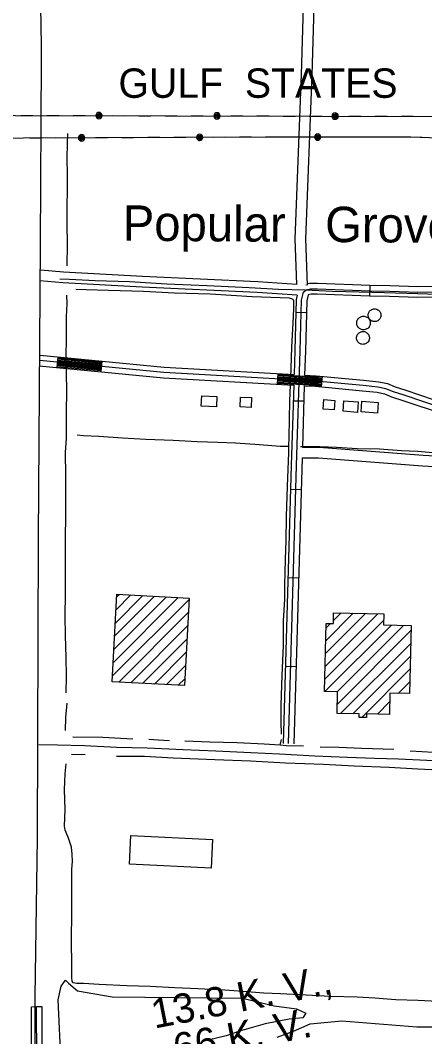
# Model space of a CAD drawing. Extents: x 3313447 to 3351316, y 703786 to 729172.
# Drawn here: x 3319238 to 3320382, y 721813 to 724684 of the extents above; entities that cross this region are included whole.
import ezdxf

# ---------------------------------------------------------------- set-up
doc = ezdxf.new("R2010")
doc.units = 0
for name, color, linetype in [('V-BLDG-IDEN', 7, 'Continuous'), ('V-BLDG-OTLN', 7, 'Continuous'), ('V-BRDG-OTLN', 7, 'Continuous'), ('V-DOMW-TANK', 7, 'Continuous'), ('V-DTCH-CNTR', 7, 'Continuous'), ('V-ROAD-CNTR', 7, 'Continuous'), ('V-SITE-VEGE', 7, 'Continuous'), ('V-TOPO-SHOR', 7, 'Continuous'), ('V-UTIL-IDEN', 7, 'Continuous'), ('V-UTIL-LINE', 7, 'Continuous')]:
    doc.layers.add(name, color=color, linetype=linetype)

msp = doc.modelspace()

# ---------------------------------------------------------------- linework, layer by layer
at = {"layer": 'V-BLDG-OTLN'}
for p, q in [((3319508.9, 723019), (3319550.7, 723060.9)), ((3319510.9, 723056.4), (3319517.1, 723062.7)), ((3319498.8, 722832.2), (3319715.1, 723048.5)), ((3319500.8, 722869.6), (3319684.9, 723053.6)), ((3319502.8, 722906.9), (3319651.3, 723055.4)), ((3319504.8, 722944.3), (3319617.8, 723057.2)), ((3319506.9, 722981.7), (3319584.2, 723059)), ((3319516.8, 722814.8), (3319713.1, 723011.1)), ((3320100.3, 722859.2), (3320249.1, 723008)), ((3320101, 722895.3), (3320214.5, 723008.8)), ((3320101.7, 722931.4), (3320179.8, 723009.5)), ((3320123.6, 722988.6), (3320145.2, 723010.2)), ((3320099.5, 722823.1), (3320265.9, 722989.5)), ((3320099.7, 722787.9), (3320287.4, 722975.7)), ((3320102.5, 722967.5), (3320115.3, 722980.3)), ((3320134.3, 722787.2), (3320322.1, 722975)), ((3319550.3, 722813), (3319711.1, 722973.7)), ((3320134.8, 722752.3), (3320342.9, 722960.4)), ((3319583.9, 722811.2), (3319709, 722936.4)), ((3320144, 722726.2), (3320342.1, 722924.3)), ((3319617.4, 722809.4), (3319707, 722899)), ((3320178.7, 722725.5), (3320341.4, 722888.2)), ((3319651, 722807.6), (3319705, 722861.6)), ((3320203.5, 722715), (3320340.6, 722852.1)), ((3319684.5, 722805.8), (3319703, 722824.3)), ((3320306.8, 722782.9), (3320339.9, 722816)), ((3320248.3, 722724.4), (3320282.6, 722758.7))]:
    msp.add_line(p, q, dxfattribs=at)
for points in [[(3319751.1, 723623.3), (3319793.8, 723621.5), (3319792.6, 723592.5), (3319749.8, 723594.4)], [(3319860.7, 723619.9), (3319892, 723618.8), (3319891, 723590.8), (3319859.6, 723591.9)], [(3320096.2, 723612.7), (3320127.9, 723610.5), (3320126, 723583.5), (3320094.4, 723585.7)], [(3320152.9, 723609.4), (3320193.6, 723606.5), (3320191.5, 723576.8), (3320150.8, 723579.7)], [(3320204.4, 723608.2), (3320250.3, 723604.3), (3320247.8, 723574.7), (3320201.9, 723578.6)], [(3319497.9, 722815.8), (3319511.2, 723063), (3319715.3, 723052), (3319702, 722804.8)], [(3320343.1, 722974.5), (3320339.2, 722782.2), (3320283.1, 722783.4), (3320281.8, 722723.7), (3320217, 722725), (3320216.7, 722714.7), (3320196.6, 722715.1), (3320196.8, 722725.1), (3320134.2, 722726.4), (3320135.5, 722787.2), (3320098.8, 722787.9), (3320102.8, 722980.5), (3320123.4, 722980.1), (3320124.1, 723010.6), (3320266.3, 723007.7), (3320265.6, 722976.1)], [(3319550.7, 722381.6), (3319782, 722370.4), (3319778, 722289.2), (3319546.8, 722300.4)]]:
    msp.add_lwpolyline(points, close=True, dxfattribs=at)
at = {"layer": 'V-BRDG-OTLN'}
msp.add_lwpolyline([(3319264.6, 720509.3), (3319265, 720873.7), (3319266.6, 721303.1), (3319268.6, 721671.2), (3319269.8, 721897.2), (3319284, 721898), (3319298.8, 721898.8), (3319299, 721552.3), (3319297.6, 721224.9), (3319296.7, 720875.8), (3319296.6, 720653.4), (3319295.2, 720509.2), (3319279.6, 720509.3)], close=True, dxfattribs=at)
msp.add_lwpolyline([(3319279.6, 720509.3), (3319278.2, 720587.3), (3319279.5, 720784.6), (3319280.8, 720955.7), (3319279.6, 721126.7), (3319280.8, 721198.6), (3319282.4, 721292.8), (3319282.1, 721459.7), (3319281.6, 721610.2), (3319284.5, 721749.2), (3319284, 721898)], dxfattribs=at)
at = {"layer": 'V-DOMW-TANK'}
for points in [[(3320257.8, 723851.2), (3320257.7, 723849.2), (3320257.3, 723847.1), (3320256.7, 723844.9), (3320255.7, 723842.8), (3320254.5, 723840.7), (3320252.9, 723838.8), (3320251, 723837.1), (3320248.8, 723835.6), (3320246.5, 723834.5), (3320244.1, 723833.7), (3320241.6, 723833.3), (3320239.2, 723833.2), (3320236.8, 723833.5), (3320234.6, 723834), (3320232.6, 723834.7), (3320230.9, 723835.6), (3320229.2, 723836.7), (3320227.5, 723838.1), (3320226, 723839.7), (3320224.6, 723841.6), (3320223.5, 723843.7), (3320222.6, 723846.1), (3320222.1, 723848.6), (3320221.9, 723851.2), (3320222.1, 723853.8), (3320222.6, 723856.3), (3320223.5, 723858.6), (3320224.6, 723860.8), (3320226, 723862.7), (3320227.5, 723864.3), (3320229.2, 723865.6), (3320230.9, 723866.7), (3320232.6, 723867.6), (3320234.6, 723868.4), (3320236.8, 723868.9), (3320239.2, 723869.1), (3320241.6, 723869.1), (3320244.1, 723868.6), (3320246.5, 723867.9), (3320248.8, 723866.7), (3320251, 723865.3), (3320252.9, 723863.6), (3320254.5, 723861.6), (3320255.7, 723859.6), (3320256.7, 723857.4), (3320257.3, 723855.3), (3320257.7, 723853.2)], [(3320227.9, 723829.1), (3320227.8, 723827), (3320227.4, 723824.8), (3320226.7, 723822.5), (3320225.7, 723820.2), (3320224.3, 723817.9), (3320222.6, 723815.9), (3320220.6, 723814), (3320218.3, 723812.5), (3320215.8, 723811.3), (3320213.2, 723810.4), (3320210.6, 723810), (3320207.9, 723809.9), (3320205.4, 723810.2), (3320203.1, 723810.7), (3320201, 723811.5), (3320199.1, 723812.5), (3320197.3, 723813.6), (3320195.5, 723815.1), (3320193.9, 723816.8), (3320192.4, 723818.9), (3320191.2, 723821.2), (3320190.2, 723823.7), (3320189.6, 723826.4), (3320189.4, 723829.1), (3320189.6, 723831.9), (3320190.2, 723834.6), (3320191.2, 723837.1), (3320192.4, 723839.4), (3320193.9, 723841.4), (3320195.5, 723843.2), (3320197.3, 723844.6), (3320199.1, 723845.8), (3320201, 723846.8), (3320203.1, 723847.6), (3320205.4, 723848.1), (3320207.9, 723848.4), (3320210.6, 723848.3), (3320213.2, 723847.9), (3320215.8, 723847), (3320218.3, 723845.8), (3320220.6, 723844.3), (3320222.6, 723842.4), (3320224.3, 723840.3), (3320225.7, 723838.1), (3320226.7, 723835.8), (3320227.4, 723833.5), (3320227.8, 723831.3)], [(3320225.4, 723787), (3320225.3, 723785), (3320224.9, 723782.8), (3320224.2, 723780.7), (3320223.3, 723778.5), (3320222, 723776.4), (3320220.4, 723774.4), (3320218.5, 723772.7), (3320216.3, 723771.2), (3320213.9, 723770.1), (3320211.5, 723769.3), (3320209, 723768.9), (3320206.5, 723768.8), (3320204.1, 723769.1), (3320201.9, 723769.6), (3320199.9, 723770.3), (3320198.1, 723771.2), (3320196.4, 723772.3), (3320194.8, 723773.7), (3320193.2, 723775.4), (3320191.8, 723777.3), (3320190.6, 723779.5), (3320189.8, 723781.8), (3320189.2, 723784.4), (3320189, 723787), (3320189.2, 723789.6), (3320189.8, 723792.1), (3320190.6, 723794.5), (3320191.8, 723796.7), (3320193.2, 723798.6), (3320194.8, 723800.2), (3320196.4, 723801.6), (3320198.1, 723802.7), (3320199.9, 723803.6), (3320201.9, 723804.4), (3320204.1, 723804.9), (3320206.5, 723805.1), (3320209, 723805.1), (3320211.5, 723804.7), (3320213.9, 723803.9), (3320216.3, 723802.7), (3320218.5, 723801.3), (3320220.4, 723799.5), (3320222, 723797.6), (3320223.3, 723795.5), (3320224.2, 723793.3), (3320224.9, 723791.1), (3320225.3, 723789)]]:
    msp.add_lwpolyline(points, close=True, dxfattribs=at)
at = {"layer": 'V-DTCH-CNTR'}
msp.add_lwpolyline([(3319349.7, 723954.2), (3319377.2, 723952.7), (3319449.9, 723949.1), (3319546.6, 723946), (3319652.7, 723940.2), (3319766.1, 723935), (3319885.5, 723929.1), (3319968.3, 723924.7), (3320043.8, 723923.2), (3320121.4, 723919.1), (3320196.2, 723917.5), (3320268.2, 723915.3), (3320362.1, 723912.2), (3320443.2, 723909.6)], dxfattribs=at)
at = {"layer": 'V-ROAD-CNTR'}
for p, q in [((3320227, 723904.9), (3320227.6, 723934.9)), ((3320047.5, 723857.8), (3320017.5, 723858.7)), ((3319344, 723733.6), (3319341.1, 723703.7)), ((3319468.4, 723721.6), (3319465.5, 723691.7)), ((3319966.5, 723686.4), (3319964.8, 723656.4)), ((3320091.8, 723678.7), (3320089, 723648.8)), ((3320039.9, 723607.9), (3320009.9, 723608.8)), ((3320032.1, 723358), (3320002.1, 723358.9)), ((3320024.9, 723108.2), (3319994.9, 723109)), ((3320017.6, 722858.3), (3319987.6, 722859.1))]:
    msp.add_line(p, q, dxfattribs=at)
for points in [[(3320075, 725995.5), (3320058.8, 725427.2), (3320032.2, 724531.4), (3320014.8, 724067.2), (3320019, 723938)], [(3320104.9, 725994.7), (3320088.8, 725426.3), (3320062.2, 724530.4), (3320044.9, 724067.1), (3320049.1, 723935.9)], [(3319275.4, 715676.8), (3319267.4, 716170.4), (3319269, 717056.8), (3319273.1, 717958.7), (3319277.8, 718937.7), (3319279.3, 719833), (3319276.1, 720458.7), (3319279.4, 721216), (3319279.5, 721926.3), (3319286.5, 722373.9), (3319289, 723220.5), (3319295.3, 724050.7), (3319298.1, 724572.1)], [(3320019, 723938), (3319909.4, 723945.7), (3319583.8, 723960.6), (3319360, 723972.7), (3319295.9, 723978.3)], [(3320021.2, 723907.8), (3319907.6, 723915.7), (3319582.3, 723930.7), (3319357.9, 723942.8), (3319293.3, 723948.4)], [(3319996.3, 722641.2), (3320019.1, 723426.3), (3320029.4, 723750.9), (3320033.5, 723893.8), (3320038.5, 723916.2), (3320046.6, 723922.4), (3320058.7, 723925.6), (3320078.2, 723925.7), (3320226.5, 723919.9), (3320283, 723918.8), (3320362, 723916.3), (3320669.7, 723917.2), (3320747.4, 723907.6), (3320821.3, 723895.9), (3320876.4, 723889.1), (3321067.8, 723879.4), (3321636.7, 723856.3), (3322024.3, 723839.4)], [(3320046.3, 723936.1), (3320045.1, 723936.2)], [(3320654.8, 723932.1), (3320362.2, 723931.3), (3320283.4, 723933.8), (3320226.9, 723934.9), (3320078.4, 723940.7), (3320056.7, 723940.6), (3320048.7, 723938.5)], [(3320021.2, 723907.8), (3320018.6, 723895.7), (3320014.4, 723751.3), (3320012.3, 723683.8)], [(3320052.1, 723908.3), (3320048.5, 723892), (3320044.4, 723750.4), (3320042.2, 723682.1)], [(3322023.6, 723824.4), (3321636.1, 723841.3), (3321067.1, 723864.4), (3320875.1, 723874.1), (3320819.2, 723881), (3320745.3, 723892.7), (3320668.8, 723902.2), (3320361.8, 723901.3), (3320282.6, 723903.8), (3320226, 723904.9), (3320078, 723910.7), (3320060.7, 723910.6), (3320052.1, 723908.3)], [(3322035.6, 723557.9), (3321639.4, 723578.7), (3320974.2, 723608), (3320921, 723612.4), (3320889.4, 723613.7), (3320867.2, 723611.2), (3320850.1, 723609.3), (3320816.6, 723598.3), (3320714.1, 723556.7), (3320688.1, 723549), (3320656.6, 723545.4), (3320636.4, 723547), (3320609.5, 723550.3), (3320440.9, 723585.8), (3320324.1, 723624.9), (3320293.3, 723634.7), (3320272.1, 723643.5), (3320249.5, 723648.3), (3320207.5, 723652.8), (3320073.4, 723665.3), (3319644, 723689.5), (3319292.8, 723723.5)], [(3319294.2, 723738.4), (3319645.1, 723704.5), (3320012.3, 723683.8)], [(3319342.8, 723721.6), (3319467.3, 723709.6)], [(3319343.1, 723724.6), (3319467.5, 723712.6)], [(3319343.4, 723727.6), (3319467.8, 723715.6)], [(3319343.7, 723730.6), (3319468.1, 723718.6)], [(3319291.3, 723708.5), (3319642.8, 723674.5), (3320011.3, 723653.8)], [(3319341.4, 723706.7), (3319465.8, 723694.7)], [(3319341.7, 723709.7), (3319466.1, 723697.7)], [(3319342, 723712.7), (3319466.4, 723700.7)], [(3319342.3, 723715.7), (3319466.7, 723703.6)], [(3319342.5, 723718.7), (3319467, 723706.6)], [(3319965.3, 723665.4), (3320073, 723659.3), (3320089.8, 723657.7)], [(3319965.5, 723668.4), (3320073.2, 723662.3), (3320090.1, 723660.7)], [(3319965.6, 723671.4), (3320073.4, 723665.3), (3320090.4, 723663.7)], [(3319965.8, 723674.4), (3320073.7, 723668.3), (3320090.7, 723666.7)], [(3319966, 723677.4), (3320073.9, 723671.3), (3320090.9, 723669.7)], [(3319966.1, 723680.4), (3320074.1, 723674.3), (3320091.2, 723672.7)], [(3319966.3, 723683.4), (3320074.3, 723677.3), (3320091.5, 723675.7)], [(3320042.2, 723682.1), (3320074.6, 723680.3), (3320209, 723667.7), (3320251.9, 723663.1), (3320276.5, 723657.8), (3320298.5, 723648.8), (3320328.8, 723639.2), (3320444.8, 723600.3), (3320612, 723565.1), (3320637.9, 723561.9), (3320656.4, 723560.5), (3320685.1, 723563.7), (3320709.2, 723570.9), (3320811.5, 723612.4), (3320846.9, 723624), (3320865.5, 723626.1), (3320888.9, 723628.7), (3320921.9, 723627.3), (3320975.1, 723623), (3321640.2, 723593.7), (3322036.4, 723572.9)], [(3319965, 723659.4), (3320072.5, 723653.3), (3320089.3, 723651.8)], [(3319965.1, 723662.4), (3320072.8, 723656.3), (3320089.5, 723654.8)], [(3320011.3, 723653.8), (3320004.1, 723426.7), (3319981.3, 722641.6)], [(3320041.3, 723652.1), (3320035.8, 723478.5)], [(3320041.3, 723652.1), (3320072.3, 723650.3), (3320206, 723637.9), (3320247.1, 723633.5), (3320267.6, 723629.1), (3320288.2, 723620.6), (3320319.5, 723610.6), (3320436.9, 723571.3), (3320607.1, 723535.5), (3320626.2, 723533.1)], [(3320035.8, 723478.5), (3320083, 723478.2), (3320377.9, 723455.9), (3320625.2, 723441.3)], [(3320034.8, 723448.5), (3320011.3, 722640.7)], [(3320034.8, 723448.5), (3320081.7, 723448.2), (3320375.9, 723426), (3320624.9, 723411.2)], [(3319290.7, 722638.8), (3319343.4, 722637.7), (3319419.2, 722635.4), (3319510.4, 722631.3), (3319596.3, 722628.7), (3319698.5, 722624.6), (3319791.3, 722620.6), (3319890.1, 722615.8), (3319970.8, 722611.8), (3320071, 722606.7), (3320163.8, 722603), (3320240, 722599.6), (3320307.2, 722598.1), (3320388, 722594.4), (3320466.6, 722591.1), (3320563.6, 722587.4), (3320624.6, 722584.4), (3320685.6, 722581.5)]]:
    msp.add_lwpolyline(points, dxfattribs=at)
msp.add_arc((3305872.3, 724448.7), 13426.4, 0.52682, 4.26049, dxfattribs=at)
at = {"layer": 'V-SITE-VEGE'}
for points in [[(3319353.1, 721735), (3319344.6, 721917.6), (3319353.1, 721955.9), (3319365.8, 721972.9), (3319374.3, 721964.4), (3319399.8, 721943.1), (3319497.4, 721926.1), (3319866.8, 721921.9), (3319955.9, 721900.6), (3320019.6, 721892.1), (3320045.1, 721879.4), (3320036.6, 721866.7), (3319998.4, 721862.4), (3319930.5, 721849.7), (3319858.3, 721828.4), (3319820.1, 721815.7), (3319769.1, 721802.9)], [(3319964.4, 721811.4), (3320011.1, 721828.4), (3320057.8, 721849.7), (3320147, 721858.2), (3320359.3, 721841.2), (3320928.2, 721841.2), (3321098, 721836.9), (3321131.9, 721824.2), (3321131.9, 721815.7), (3321102.2, 721807.2)]]:
    msp.add_lwpolyline(points, dxfattribs=at)
at = {"layer": 'V-TOPO-SHOR'}
for p, q in [((3319972.8, 722636.2), (3319976.9, 722652.6)), ((3319421.3, 722609.2), (3319382.9, 722610.4))]:
    msp.add_line(p, q, dxfattribs=at)
for points in [[(3319370.9, 723990.3), (3319371.4, 724051.2), (3319370.2, 724108.3), (3319370.7, 724155.3), (3319371.8, 724208.5), (3319371.6, 724247.1), (3319370.7, 724295.9), (3319371.5, 724334.8), (3319372.2, 724364.4)], [(3319976.9, 722667.8), (3319975.8, 722702.6), (3319975.9, 722749.6), (3319978.5, 722833.1), (3319982.2, 722918.4), (3319982.4, 722986.9), (3319986.1, 723049.2), (3319985.7, 723063.4), (3319986.5, 723089.1), (3319988.1, 723161.1), (3319989.6, 723214.4), (3319990.8, 723282.6), (3319993.8, 723368.5), (3319997.2, 723462.1), (3319997.7, 723480.3), (3319998.4, 723506.6), (3320000.4, 723608.2), (3320004.4, 723700.8), (3320006.1, 723762.2), (3320010, 723828.7), (3320011.4, 723869.5), (3320011.3, 723892.4), (3320008.2, 723896.9), (3319999, 723899.7), (3319893.7, 723903.5), (3319774.6, 723910.4), (3319674, 723913.6), (3319586, 723917.7), (3319487.5, 723920.7), (3319424.6, 723923), (3319395, 723924.1)], [(3319367.8, 722784.3), (3319368.6, 722832), (3319368, 722884.5), (3319366.1, 722946.1), (3319365.2, 723001.1), (3319366.1, 723064.1), (3319366.2, 723100.6), (3319366, 723153.9), (3319365.8, 723226.6), (3319366.6, 723278.4), (3319366.8, 723342.5), (3319366.6, 723397.4), (3319366.1, 723464.2), (3319368.6, 723503.2), (3319368.4, 723569.7), (3319369.3, 723643.8), (3319368.1, 723717.9), (3319369, 723802.5), (3319368.5, 723846.6), (3319370.6, 723884.6), (3319369.9, 723907.4)], [(3319997.7, 723480.3), (3319973.3, 723480.3), (3319914.2, 723485.4), (3319846.7, 723489.4), (3319796.9, 723491.9), (3319737.8, 723493.5), (3319670.3, 723497.1), (3319593.4, 723500.5), (3319527, 723503.4), (3319459.8, 723508.1), (3319416.7, 723510), (3319398.6, 723512.4)], [(3320621.9, 723452.9), (3320596, 723454.3), (3320547.3, 723454.1), (3320490.6, 723459.5), (3320441.1, 723461.4), (3320394.2, 723463.6), (3320361.1, 723466.1), (3320315.9, 723468.3), (3320254.3, 723472.6), (3320191.3, 723473.8), (3320132.2, 723477.1), (3320084.9, 723479), (3320030.9, 723479.5)], [(3319366, 722677.8), (3319366.9, 722715.1), (3319370, 722755.4)], [(3319556.1, 722653.7), (3319471.2, 722658.1), (3319386.5, 722659.5)], [(3319659.6, 722648.9), (3319628.1, 722650.4), (3319601.8, 722652.8)], [(3319972.8, 722636.2), (3319927.4, 722639.9), (3319851.5, 722642.8), (3319773.6, 722644.8), (3319703.7, 722648)], [(3320039.2, 722634.2), (3319989.6, 722634.8), (3319972.8, 722636.2)], [(3320294.9, 722624.4), (3320204.3, 722627.7), (3320139.2, 722629.9), (3320086.4, 722631)], [(3320580, 722559.7), (3320484.2, 722562.9), (3320421.6, 722566.5), (3320362.1, 722569.1), (3320281.1, 722573.2), (3320181.9, 722577.6), (3320095.3, 722582.4), (3319987.8, 722586.1), (3319888.6, 722591.2), (3319787.7, 722595), (3319670.1, 722600.2), (3319589, 722604.5), (3319509.6, 722605.1)], [(3320585.5, 722609.9), (3320492.4, 722613.7), (3320406.4, 722616.3), (3320340.5, 722619.7)], [(3320417.6, 721912.9), (3320363.1, 721915.3), (3320299.8, 721917.6), (3320241, 721922.2), (3320190.6, 721924.5), (3320114.4, 721926.4), (3320046.5, 721930.4), (3319973.8, 721934.1), (3319927.2, 721936.3), (3319855.2, 721942), (3319816.6, 721944.9), (3319740.4, 721948.6), (3319674.3, 721950.8), (3319605.4, 721954.9), (3319538.9, 721956.8), (3319461.3, 721960.4), (3319416.5, 721963), (3319397.3, 721963.1), (3319387.9, 721965.5), (3319384.5, 721970.4), (3319383.4, 721979.8), (3319383.2, 722016), (3319382.7, 722082.8), (3319383.6, 722166.3), (3319383.4, 722223.7), (3319383.5, 722286), (3319385.7, 722307.9), (3319385, 722328.8), (3319382.7, 722349), (3319374.7, 722374.1), (3319367.8, 722390.1), (3319364.7, 722397), (3319363.3, 722407.5), (3319364.5, 722455.2), (3319362.9, 722510.1), (3319364.4, 722555.7), (3319367.3, 722584.2)]]:
    msp.add_lwpolyline(points, dxfattribs=at)
at = {"layer": 'V-UTIL-LINE'}
for points in [[(3317580.3, 724047.8), (3317841.3, 724175.4), (3318789.6, 724416.5), (3320526.2, 724412.6), (3321901.4, 724347.2)], [(3319239.4, 724415.5), (3319273.4, 724415.4)], [(3319313.4, 724415.3), (3319347.4, 724415.2)], [(3319387.4, 724415.1), (3319421.4, 724415.1)], [(3319460.4, 724415), (3319458.7, 724417.3), (3319457.9, 724415.2), (3319459.6, 724412.9), (3319462.5, 724413.3), (3319462.6, 724416.7), (3319459.4, 724420.1), (3319455.5, 724418.3), (3319454.2, 724413.6), (3319457.3, 724410.2), (3319461.6, 724409.2), (3319465.4, 724412.3), (3319465.7, 724417.8), (3319460.4, 724424), (3319457, 724423.3), (3319454, 724421.4), (3319452.1, 724418.4), (3319451.4, 724415), (3319452.1, 724411.6), (3319454, 724408.6), (3319456.9, 724406.7), (3319460.4, 724406), (3319463.8, 724406.7), (3319466.7, 724408.6), (3319468.7, 724411.5), (3319469.4, 724415), (3319468.7, 724418.4), (3319466.8, 724421.3), (3319463.8, 724423.3), (3319460.4, 724424)], [(3319499.4, 724414.9), (3319533.4, 724414.8)], [(3319573.4, 724414.7), (3319607.4, 724414.6)], [(3319647.4, 724414.6), (3319681.4, 724414.5)], [(3319721.4, 724414.4), (3319755.4, 724414.3)], [(3319794.4, 724414.2), (3319792.7, 724416.6), (3319791.9, 724414.4), (3319793.5, 724412.2), (3319796.5, 724412.5), (3319796.6, 724415.9), (3319793.4, 724419.3), (3319789.5, 724417.5), (3319788.2, 724412.8), (3319791.3, 724409.4), (3319795.6, 724408.5), (3319799.4, 724411.5), (3319799.7, 724417), (3319794.4, 724423.2), (3319791, 724422.5), (3319788, 724420.6), (3319786.1, 724417.7), (3319785.4, 724414.2), (3319786.1, 724410.8), (3319788, 724407.9), (3319790.9, 724405.9), (3319794.4, 724405.2), (3319797.8, 724405.9), (3319800.7, 724407.8), (3319802.7, 724410.8), (3319803.4, 724414.2), (3319802.7, 724417.6), (3319800.8, 724420.6), (3319797.8, 724422.5), (3319794.4, 724423.2)], [(3319833.4, 724414.1), (3319867.4, 724414.1)], [(3319907.4, 724414), (3319941.4, 724413.9)], [(3319981.4, 724413.8), (3320015.4, 724413.7)], [(3320055.4, 724413.6), (3320089.4, 724413.5)], [(3320128.4, 724413.5), (3320126.7, 724415.8), (3320125.9, 724413.6), (3320127.5, 724411.4), (3320130.5, 724411.7), (3320130.6, 724415.1), (3320127.4, 724418.5), (3320123.5, 724416.8), (3320122.2, 724412.1), (3320125.3, 724408.7), (3320129.6, 724407.7), (3320133.4, 724410.8), (3320133.7, 724416.3), (3320128.4, 724422.5), (3320125, 724421.8), (3320122, 724419.8), (3320120.1, 724416.9), (3320119.4, 724413.5), (3320120.1, 724410), (3320122, 724407.1), (3320124.9, 724405.2), (3320128.4, 724404.5), (3320131.8, 724405.1), (3320134.7, 724407.1), (3320136.7, 724410), (3320137.4, 724413.4), (3320136.7, 724416.9), (3320134.8, 724419.8), (3320131.8, 724421.8), (3320128.4, 724422.5)], [(3320167.4, 724413.4), (3320201.4, 724413.3)], [(3320241.4, 724413.2), (3320275.4, 724413.1)], [(3320315.4, 724413), (3320349.4, 724413)], [(3321895.2, 724298.5), (3320342.6, 724354.5), (3319931.2, 724354.3), (3318789.9, 724349.2), (3317860, 724107.6), (3317580.3, 723978.6)], [(3319411.2, 724352), (3319412.8, 724349.6), (3319413.6, 724351.8), (3319412, 724354), (3319409.1, 724353.7), (3319409, 724350.3), (3319412.2, 724346.9), (3319416.1, 724348.7), (3319417.4, 724353.4), (3319414.3, 724356.8), (3319409.9, 724357.7), (3319406.2, 724354.6), (3319405.9, 724349.1), (3319411.2, 724343), (3319414.7, 724343.7), (3319417.6, 724345.6), (3319419.5, 724348.6), (3319420.2, 724352), (3319419.5, 724355.4), (3319417.5, 724358.4), (3319414.6, 724360.3), (3319411.2, 724361), (3319407.7, 724360.3), (3319404.8, 724358.3), (3319402.9, 724355.4), (3319402.2, 724351.9), (3319402.9, 724348.5), (3319404.9, 724345.6), (3319407.8, 724343.6), (3319411.2, 724343)], [(3319484.2, 724352.3), (3319450.2, 724352.1)], [(3319558.2, 724352.6), (3319524.2, 724352.5)], [(3319632.2, 724353), (3319598.2, 724352.8)], [(3319706.2, 724353.3), (3319672.2, 724353.1)], [(3319745.2, 724353.5), (3319746.8, 724351.1), (3319747.6, 724353.3), (3319746, 724355.5), (3319743.1, 724355.2), (3319743, 724351.8), (3319746.2, 724348.4), (3319750.1, 724350.2), (3319751.4, 724354.9), (3319748.3, 724358.3), (3319743.9, 724359.2), (3319740.2, 724356.1), (3319739.9, 724350.6), (3319745.2, 724344.5), (3319748.7, 724345.2), (3319751.6, 724347.1), (3319753.5, 724350.1), (3319754.2, 724353.5), (3319753.5, 724356.9), (3319751.5, 724359.9), (3319748.6, 724361.8), (3319745.2, 724362.5), (3319741.7, 724361.8), (3319738.8, 724359.8), (3319736.9, 724356.9), (3319736.2, 724353.4), (3319736.9, 724350), (3319738.9, 724347.1), (3319741.8, 724345.1), (3319745.2, 724344.5)], [(3319818.2, 724353.8), (3319784.2, 724353.6)], [(3319892.2, 724354.1), (3319858.2, 724354)], [(3319966.2, 724354.3), (3319932.2, 724354.3)], [(3320040.2, 724354.3), (3320006.2, 724354.3)], [(3320079.2, 724354.4), (3320080.8, 724352), (3320081.6, 724354.2), (3320080, 724356.4), (3320077.1, 724356.1), (3320077, 724352.7), (3320080.2, 724349.3), (3320084.1, 724351.1), (3320085.4, 724355.7), (3320082.3, 724359.1), (3320077.9, 724360.1), (3320074.2, 724357), (3320073.9, 724351.5), (3320079.2, 724345.4), (3320082.6, 724346), (3320085.6, 724348), (3320087.5, 724350.9), (3320088.2, 724354.4), (3320087.5, 724357.8), (3320085.6, 724360.7), (3320082.6, 724362.7), (3320079.2, 724363.4), (3320075.7, 724362.7), (3320072.8, 724360.7), (3320070.9, 724357.8), (3320070.2, 724354.4), (3320070.9, 724350.9), (3320072.8, 724348), (3320075.8, 724346), (3320079.2, 724345.4)], [(3320152.2, 724354.4), (3320118.2, 724354.4)], [(3320226.2, 724354.4), (3320192.2, 724354.4)], [(3320300.2, 724354.4), (3320266.2, 724354.4)], [(3320374.2, 724353.3), (3320342.6, 724354.5), (3320340.2, 724354.5)], [(3319298.2, 724351.5), (3319264.2, 724351.3)], [(3319372.2, 724351.8), (3319338.2, 724351.6)]]:
    msp.add_lwpolyline(points, dxfattribs=at)

# ---------------------------------------------------------------- texts
at = {"layer": 'V-BLDG-IDEN'}
msp.add_text('Popular   Grove   Plantation', height=100, rotation=359.6345, dxfattribs=at).set_placement((3319527.4, 724061.5))
at = {"layer": 'V-UTIL-IDEN'}
msp.add_text('GULF  STATES', height=83, dxfattribs=at).set_placement((3319515.5, 724465.2))
for s, p in [('13.8 K. V.,', (3319617.2, 721835.7)), ('66 K. V.', (3319679.9, 721738.2))]:
    msp.add_text(s, height=83, rotation=11.0853, dxfattribs=at).set_placement(p)

doc.saveas('drawing.dxf')
